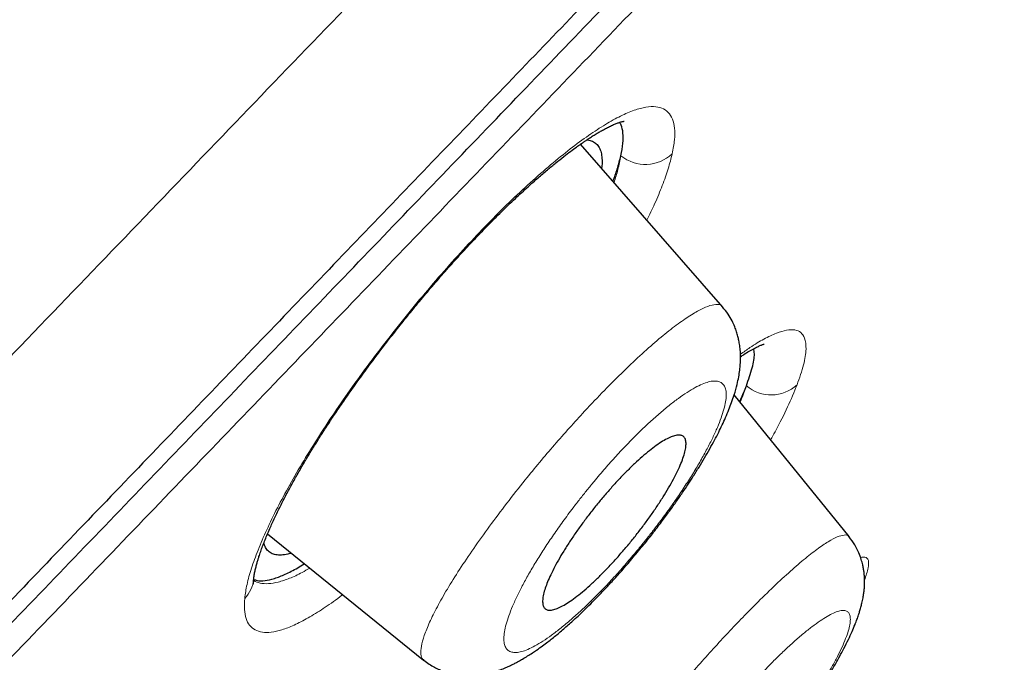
# Model space of a CAD drawing. Header units: millimetres. Extents: x 8 to 1023, y 12 to 832.
# Tile 646 of 656: x 978.29 to 986.35, y 786.59 to 791.85. Entities that reach past the tile are written whole.
import ezdxf

# ---------------------------------------------------------------- set-up
doc = ezdxf.new("R2010")
doc.units = ezdxf.units.MM

msp = doc.modelspace()

# ---------------------------------------------------------------- linework, layer by layer
at = {"color": 7, "linetype": 'Continuous', "lineweight": 30}
for p, q in [((984.045, 789.4967), (982.8824, 790.8292)), ((984.0425, 789.4966), (984.0432, 789.4951)), ((985.0802, 787.6204), (984.1391, 788.7782)), ((980.3192, 787.6402), (981.5971, 786.6089)), ((985.0769, 787.6177), (985.078, 787.6153))]:
    msp.add_line(p, q, dxfattribs=at)
at = {"color": 8, "linetype": 'Continuous', "lineweight": 0}
for centre, radius, start, end in [((983.4123, 790.9815), 0.3186, 230.94664, 313.60639), ((984.4424, 789.0914), 0.3138, 229.55943, 312.29879), ((979.9436, 787.2975), 0.2638, 315.74042, 354.1617)]:
    msp.add_arc(centre, radius, start, end, dxfattribs=at)
for points, knots in [([(920.4763, 762.052), (920.861, 762.3537), (921.6301, 762.957), (922.8323, 763.9232), (924.0655, 764.9345), (925.3311, 765.9944), (926.6256, 767.1006), (927.947, 768.2526), (929.2928, 769.4491), (930.6609, 770.6894), (932.0503, 771.9707), (933.46, 773.2909), (934.8892, 774.6473), (936.3367, 776.0379), (937.8022, 777.4595), (939.2864, 778.9065), (940.788, 780.3751), (942.306, 781.8613), (943.8392, 783.3615), (945.3864, 784.8724), (946.946, 786.391), (948.5158, 787.9148), (950.0936, 789.4411), (951.6773, 790.9672), (953.2648, 792.49), (954.8505, 794.0105), (956.4319, 795.5264), (958.0067, 797.036), (959.5724, 798.5376), (961.1269, 800.0295), (962.6678, 801.5098), (964.1927, 802.9771), (965.6993, 804.4294), (967.1853, 805.865), (968.6481, 807.2825), (970.0863, 808.6786), (971.4989, 810.0507), (972.8842, 811.3969), (974.2409, 812.715), (975.5674, 814.0031), (976.8624, 815.2592), (978.1239, 816.4812), (979.3504, 817.6674), (980.54, 818.8156), (981.691, 819.9241), (982.8014, 820.9906), (983.8697, 822.0136), (984.8943, 822.9921), (985.8739, 823.925), (986.807, 824.8111), (987.6921, 825.6495), (988.5277, 826.439), (989.3125, 827.1785), (990.045, 827.867), (990.7237, 828.5033), (991.3472, 829.0862), (991.9137, 829.6154), (992.423, 830.0903), (992.8743, 830.5108), (993.2672, 830.8764), (993.601, 831.1867), (993.8755, 831.4416), (994.0894, 831.6401), (994.2447, 831.7841), (994.3312, 831.8643), (994.3669, 831.8976), (994.3566, 831.8881), (994.3566, 831.8881)], [0, 0, 0, 0, 0.015601, 0.031192, 0.046772, 0.062342, 0.077906, 0.093464, 0.10902, 0.124576, 0.140136, 0.155701, 0.171277, 0.186866, 0.202474, 0.218101, 0.233742, 0.249392, 0.26505, 0.280716, 0.296389, 0.312063, 0.327738, 0.343409, 0.359075, 0.37473, 0.390376, 0.406014, 0.421645, 0.437272, 0.452895, 0.468515, 0.484135, 0.499755, 0.515377, 0.531, 0.546624, 0.562251, 0.577879, 0.593511, 0.609145, 0.624781, 0.640418, 0.656056, 0.671696, 0.687336, 0.702976, 0.718615, 0.734254, 0.749892, 0.76553, 0.781166, 0.796802, 0.812436, 0.82807, 0.843703, 0.859335, 0.874966, 0.890596, 0.906225, 0.921854, 0.937483, 0.953111, 0.968739, 0.984368, 0.999997, 1, 1, 1, 1]), ([(921.1097, 759.1963), (921.275, 759.3273), (921.6057, 759.5893), (922.1106, 759.9934), (922.6221, 760.4055), (923.1404, 760.8265), (923.6652, 761.2561), (924.186, 761.6862), (924.7023, 762.1159), (925.2136, 762.5446), (925.7299, 762.9808), (926.251, 763.4245), (926.7972, 763.8929), (927.3689, 764.3871), (927.9666, 764.908), (928.5696, 765.4378), (929.1776, 765.9763), (929.7905, 766.5236), (930.4079, 767.0794), (931.0299, 767.6437), (931.6458, 768.2067), (932.2553, 768.7678), (932.8582, 769.3263), (933.4648, 769.8917), (934.075, 770.4637), (934.6887, 771.0423), (935.2941, 771.616), (935.8908, 772.1843), (936.4786, 772.7467), (937.0693, 773.3141), (937.6627, 773.8866), (938.2819, 774.486), (938.9273, 775.1125), (939.5993, 775.7664), (940.2747, 776.4248), (940.9532, 777.0874), (941.635, 777.7539), (942.32, 778.424), (943.008, 779.0973), (943.6875, 779.7625), (944.3582, 780.4191), (945.02, 781.0667), (945.6843, 781.7162), (946.3509, 782.3676), (947.0198, 783.0205), (947.678, 783.6623), (948.3253, 784.2928), (948.9614, 784.9118), (949.5991, 785.5316), (950.2381, 786.1519), (950.9032, 786.7968), (951.5945, 787.4662), (952.3119, 788.1597), (953.0304, 788.8533), (953.7499, 789.5466), (954.4702, 790.2394), (955.1905, 790.932), (955.9105, 791.6241), (956.6181, 792.3042), (957.3131, 792.972), (957.9954, 793.6275), (958.6766, 794.2821), (959.3567, 794.9355), (960.0354, 795.5877), (960.6997, 796.2262), (961.3495, 796.8508), (961.9848, 797.4615), (962.6182, 798.0707), (963.2496, 798.6783), (963.9033, 799.3074), (964.5787, 799.9578), (965.2753, 800.6291), (965.9687, 801.2977), (966.6586, 801.9634), (967.3448, 802.6261), (968.0272, 803.2856), (968.7055, 803.9419), (969.3683, 804.5839), (970.0157, 805.2116), (970.6477, 805.8252), (971.2753, 806.435), (971.8984, 807.0407), (972.5169, 807.6421), (973.1189, 808.2277), (973.7047, 808.7976), (974.2744, 809.3521), (974.8396, 809.9021), (975.4002, 810.4477), (975.9776, 811.0097), (976.5711, 811.5872), (977.1797, 812.1794), (977.7821, 812.7653), (978.3781, 813.3449), (978.9676, 813.9179), (979.5504, 814.4841), (980.1264, 815.0434), (980.686, 815.5865), (981.2295, 816.1136), (981.7571, 816.6251), (982.278, 817.1297), (982.7921, 817.6273), (983.2993, 818.1178), (983.7899, 818.5919), (984.2642, 819.0499), (984.7226, 819.4921), (985.1743, 819.9274), (985.6193, 820.3558), (986.0743, 820.7933), (986.5383, 821.2391), (987.0102, 821.6918), (987.4731, 822.1355), (987.927, 822.5701), (988.3718, 822.9954), (988.8073, 823.4113), (989.2333, 823.8179), (989.643, 824.2084), (990.0367, 824.5832), (990.4148, 824.9429), (990.7841, 825.2937), (991.1443, 825.6356), (991.4954, 825.9686), (991.8308, 826.2863), (992.151, 826.5894), (992.4565, 826.8782), (992.7536, 827.1588), (993.0421, 827.4311), (993.3329, 827.7053), (993.6245, 827.98), (993.9157, 828.254), (994.1958, 828.5173), (994.4645, 828.7698), (994.7219, 829.0115), (994.9679, 829.2424), (995.2024, 829.4624), (995.4218, 829.668), (995.6265, 829.8599), (995.8173, 830.0386), (995.9975, 830.2074), (996.1672, 830.3662), (996.3264, 830.5151), (996.4721, 830.6513), (996.6049, 830.7756), (996.7257, 830.8884), (996.8369, 830.9923), (996.9386, 831.0872), (997.0342, 831.1764), (997.1224, 831.2587), (997.2017, 831.3327), (997.269, 831.3955), (997.3241, 831.4469), (997.3671, 831.487), (997.3976, 831.5155), (997.4167, 831.5334), (997.4191, 831.5357), (997.4203, 831.5368)], [0, 0, 0, 0, 0.006532, 0.013065, 0.019599, 0.026134, 0.03267, 0.039204, 0.045365, 0.051525, 0.057684, 0.063843, 0.070002, 0.076875, 0.083748, 0.090621, 0.097494, 0.104366, 0.111239, 0.118112, 0.124985, 0.131517, 0.138049, 0.144581, 0.151114, 0.157647, 0.164181, 0.170342, 0.176503, 0.182666, 0.188829, 0.194992, 0.20187, 0.208747, 0.215624, 0.2225, 0.229375, 0.236249, 0.243123, 0.249997, 0.256529, 0.263061, 0.269593, 0.276125, 0.282657, 0.289189, 0.295348, 0.301507, 0.307667, 0.313827, 0.319987, 0.326862, 0.333739, 0.340616, 0.347494, 0.354372, 0.361251, 0.368128, 0.375004, 0.381538, 0.388072, 0.394605, 0.401137, 0.40767, 0.414202, 0.42036, 0.426519, 0.432677, 0.438836, 0.444995, 0.451868, 0.458742, 0.465616, 0.47249, 0.479365, 0.486241, 0.493117, 0.499994, 0.50653, 0.513067, 0.519604, 0.52614, 0.532675, 0.53921, 0.54537, 0.55153, 0.55769, 0.56385, 0.570009, 0.576883, 0.583757, 0.59063, 0.597504, 0.604377, 0.611251, 0.618125, 0.624999, 0.631532, 0.638065, 0.644599, 0.651133, 0.657667, 0.664203, 0.670366, 0.676529, 0.682693, 0.688856, 0.695017, 0.701894, 0.70877, 0.715645, 0.722519, 0.729394, 0.736268, 0.743142, 0.750015, 0.756547, 0.763079, 0.769612, 0.776144, 0.782676, 0.789209, 0.795368, 0.801528, 0.807689, 0.81385, 0.820011, 0.826888, 0.833767, 0.840646, 0.847525, 0.854402, 0.861279, 0.868155, 0.875031, 0.881564, 0.888097, 0.89463, 0.901163, 0.907695, 0.914227, 0.920386, 0.926545, 0.932704, 0.938863, 0.945023, 0.951897, 0.958772, 0.965647, 0.972523, 0.9794, 0.986277, 0.993155, 1, 1, 1, 1]), ([(1007.3548, 816.9084), (1007.3498, 816.9032), (1007.34, 816.893), (1007.2589, 816.8086), (1007.1292, 816.6735), (1006.9462, 816.4828), (1006.711, 816.238), (1006.4293, 815.9453), (1006.1051, 815.6088), (1005.7427, 815.2326), (1005.3364, 814.8107), (1004.8862, 814.343), (1004.3827, 813.8197), (1003.8236, 813.2387), (1003.2067, 812.5974), (1002.5437, 811.9081), (1001.8349, 811.171), (1001.0787, 810.3849), (1000.2915, 809.5668), (999.4778, 808.7216), (998.6444, 807.856), (997.7768, 806.9547), (996.8753, 806.0179), (995.9209, 805.0261), (994.9126, 803.9782), (993.8493, 802.8728), (992.752, 801.732), (991.6208, 800.5559), (990.4549, 799.3438), (989.2798, 798.1227), (988.1012, 796.8984), (986.9255, 795.6772), (985.7307, 794.4359), (984.5168, 793.1744), (983.2549, 791.8628), (981.946, 790.5024), (980.591, 789.0943), (979.2216, 787.6711), (977.8377, 786.2328), (976.4397, 784.7799), (975.0577, 783.3437), (973.6953, 781.9281), (972.3556, 780.536), (971.0115, 779.139), (969.6626, 777.7371), (968.7616, 776.8007), (968.3106, 776.3319)], [0, 0, 0, 0, 0.023167, 0.046434, 0.069701, 0.092998, 0.116355, 0.139848, 0.161958, 0.183992, 0.205976, 0.227933, 0.249889, 0.273171, 0.296404, 0.319615, 0.342834, 0.36609, 0.38956, 0.41169, 0.433738, 0.455729, 0.477688, 0.49964, 0.522948, 0.546219, 0.569483, 0.592773, 0.616117, 0.639598, 0.66169, 0.683697, 0.705646, 0.727565, 0.749482, 0.772958, 0.796364, 0.819731, 0.843096, 0.866494, 0.889919, 0.911946, 0.933938, 0.955924, 0.977935, 1, 1, 1, 1]), ([(980.1325, 787.1135), (980.1376, 787.1504), (980.1477, 787.2241), (980.1854, 787.3576), (980.2395, 787.5071), (980.3108, 787.6728), (980.3974, 787.8512), (980.4985, 788.0401), (980.6137, 788.2384), (980.7422, 788.4448), (980.8825, 788.6572), (981.0337, 788.8735), (981.195, 789.0925), (981.3652, 789.3125), (981.5408, 789.5298), (981.7193, 789.7403), (981.8985, 789.9416), (982.0776, 790.1325), (982.2549, 790.3118), (982.4285, 790.4771), (982.5972, 790.6274), (982.7592, 790.7611), (982.9123, 790.8769), (983.0534, 790.9723), (983.1818, 791.0465), (983.2964, 791.0991), (983.3966, 791.1304), (983.4809, 791.1396), (983.5494, 791.1266), (983.6012, 791.092), (983.6366, 791.0373), (983.6538, 790.9622), (983.6542, 790.8684), (983.6395, 790.79), (983.6321, 790.7507)], [0, 0, 0, 0, 0.031278, 0.062382, 0.093622, 0.1253, 0.15688, 0.188015, 0.219015, 0.250194, 0.28137, 0.312355, 0.343488, 0.375103, 0.406858, 0.438024, 0.46895, 0.499992, 0.531107, 0.56208, 0.593263, 0.625, 0.656523, 0.687647, 0.718704, 0.750026, 0.78109, 0.812069, 0.84328, 0.875033, 0.906582, 0.937723, 0.96876, 1, 1, 1, 1]), ([(983.1558, 790.5158), (983.167, 790.5513), (983.1919, 790.63), (983.2046, 790.6971), (983.2115, 790.734)], [0, 0, 0, 0, 0.4503844, 1, 1, 1, 1]), ([(983.6321, 790.7507), (983.6221, 790.7107), (983.6022, 790.6308), (983.5529, 790.492), (983.4951, 790.3514), (983.447, 790.2516), (983.4254, 790.2067)], [0, 0, 0, 0, 0.262884, 0.524332, 0.78655, 1, 1, 1, 1]), ([(981.5989, 786.6111), (981.5964, 786.6121), (981.5808, 786.6187), (981.5727, 786.6549), (981.575, 786.7192), (981.5994, 786.8074), (981.6431, 786.9154), (981.7062, 787.0426), (981.7886, 787.1879), (981.8889, 787.3482), (982.005, 787.5207), (982.1348, 787.7025), (982.2763, 787.8907), (982.4148, 788.0665), (982.5462, 788.2265), (982.6676, 788.3691), (982.7908, 788.5089), (982.928, 788.6594), (983.0775, 788.8169), (983.2358, 788.9753), (983.3863, 789.1171), (983.5259, 789.2389), (983.6531, 789.3403), (983.7664, 789.4205), (983.8639, 789.4781), (983.9445, 789.5127), (984.0036, 789.5199), (984.0355, 789.513), (984.042, 789.4979), (984.0425, 789.4966)], [0, 0, 0, 0, 0.007711, 0.048934, 0.090114, 0.131243, 0.172299, 0.213285, 0.254279, 0.29539, 0.336594, 0.377837, 0.419075, 0.460312, 0.491295, 0.522352, 0.553474, 0.584626, 0.626102, 0.667408, 0.70845, 0.749364, 0.790499, 0.831796, 0.873126, 0.914346, 0.955347, 0.996199, 1, 1, 1, 1]), ([(984.1902, 789.1105), (984.2163, 789.1291), (984.2865, 789.1793), (984.3855, 789.2373), (984.4868, 789.2857), (984.5713, 789.3109), (984.6381, 789.3128), (984.6869, 789.2911), (984.7208, 789.2418), (984.7323, 789.1572), (984.7136, 789.0299), (984.6737, 788.9163), (984.6536, 788.8593)], [0, 0, 0, 0, 0.0556871, 0.1496387, 0.2444673, 0.3383893, 0.4320042, 0.5263178, 0.6223149, 0.748879, 0.8740316, 1, 1, 1, 1]), ([(983.8048, 788.1399), (983.825, 788.1735), (983.8658, 788.2413), (983.9183, 788.3371), (983.9644, 788.4281), (984.0029, 788.5131), (984.0337, 788.5912), (984.0563, 788.6616), (984.0702, 788.7231), (984.0753, 788.7754), (984.072, 788.8186), (984.0602, 788.8523), (984.0398, 788.8759), (984.0111, 788.8894), (983.9745, 788.893), (983.9302, 788.8857), (983.8786, 788.8677), (983.8199, 788.839), (983.7547, 788.7999), (983.6834, 788.7508), (983.6066, 788.6918), (983.5247, 788.6234), (983.4393, 788.5471), (983.3516, 788.4636), (983.2626, 788.3737), (983.1729, 788.278), (983.0826, 788.1768), (983.003, 788.0832), (982.9342, 787.9993), (982.8766, 787.9269), (982.8105, 787.8414), (982.7376, 787.7434), (982.6601, 787.634), (982.5882, 787.5269), (982.5222, 787.4227), (982.4624, 787.3221), (982.4093, 787.2259), (982.3633, 787.1348), (982.3247, 787.0494), (982.2938, 786.9709), (982.2713, 786.9006), (982.2574, 786.8391), (982.2521, 786.7866), (982.2556, 786.7434), (982.2677, 786.71), (982.288, 786.6863), (982.3167, 786.6726), (982.3532, 786.6691), (982.3975, 786.6763), (982.4489, 786.6944), (982.5077, 786.7233), (982.573, 786.7625), (982.6443, 786.8118), (982.7212, 786.8709), (982.803, 786.9393), (982.8883, 787.0157), (982.976, 787.0993), (983.0651, 787.1894), (983.1549, 787.2852), (983.2446, 787.3857), (983.3235, 787.4785), (983.3919, 787.5618), (983.4502, 787.6351), (983.5166, 787.7211), (983.5897, 787.8193), (983.6672, 787.9286), (983.7399, 788.0363), (983.7833, 788.1055), (983.8048, 788.1399)], [0, 0, 0, 0, 0.015514, 0.031253, 0.046865, 0.062471, 0.078326, 0.093926, 0.109412, 0.12493, 0.140577, 0.156118, 0.171692, 0.187437, 0.203339, 0.218954, 0.234434, 0.249935, 0.265519, 0.28103, 0.296624, 0.312455, 0.328345, 0.343939, 0.359403, 0.37491, 0.390361, 0.406138, 0.416559, 0.426954, 0.43737, 0.453195, 0.46878, 0.484281, 0.499858, 0.515454, 0.531, 0.546639, 0.562513, 0.578308, 0.5939, 0.609429, 0.625039, 0.640522, 0.65627, 0.671932, 0.687532, 0.703511, 0.719154, 0.734615, 0.75005, 0.765673, 0.781201, 0.79679, 0.812592, 0.828456, 0.844045, 0.859526, 0.875072, 0.890501, 0.90595, 0.916344, 0.926866, 0.93756, 0.953185, 0.968767, 0.984488, 1, 1, 1, 1]), ([(984.188, 788.718), (984.1898, 788.7221), (984.2115, 788.7714), (984.2258, 788.8137), (984.2388, 788.8525)], [0, 0, 0, 0, 0.082596, 1, 1, 1, 1]), ([(984.6536, 788.8593), (984.6295, 788.801), (984.5813, 788.6846), (984.505, 788.5307), (984.4494, 788.4332), (984.4371, 788.4116)], [0, 0, 0, 0, 0.437902, 0.875273, 1, 1, 1, 1]), ([(982.6092, 784.7206), (982.6078, 784.721), (982.5947, 784.7244), (982.5895, 784.7542), (982.5964, 784.8125), (982.6272, 784.8967), (982.6777, 785.0013), (982.7475, 785.1253), (982.835, 785.2663), (982.9391, 785.4225), (983.0587, 785.5919), (983.1924, 785.7718), (983.3374, 785.9589), (983.4912, 786.15), (983.6512, 786.3417), (983.8011, 786.5153), (983.9378, 786.6686), (984.06, 786.8017), (984.18, 786.9285), (984.3098, 787.0612), (984.4462, 787.1952), (984.5845, 787.3239), (984.7098, 787.4326), (984.8196, 787.5187), (984.9117, 787.5808), (984.9865, 787.6202), (985.0406, 787.6337), (985.0708, 787.6325), (985.0762, 787.6194), (985.0769, 787.6177)], [0, 0, 0, 0, 0.005016, 0.046452, 0.087758, 0.128994, 0.170209, 0.211396, 0.252528, 0.293588, 0.334606, 0.375705, 0.41691, 0.458181, 0.499469, 0.540747, 0.57173, 0.602734, 0.633768, 0.664823, 0.706192, 0.747434, 0.788444, 0.829212, 0.87015, 0.911312, 0.952586, 0.993829, 1, 1, 1, 1]), ([(985.1732, 787.4487), (985.1862, 787.4502), (985.2351, 787.4557), (985.2506, 787.3969), (985.2179, 787.2988), (985.2063, 787.2639)], [0, 0, 0, 0, 0.190737, 0.712339, 1, 1, 1, 1]), ([(980.2051, 787.2586), (980.2219, 787.2509), (980.2567, 787.2351), (980.3249, 787.2318), (980.4053, 787.244), (980.4983, 787.2751), (980.5851, 787.3142), (980.6441, 787.3492), (980.6647, 787.3614)], [0, 0, 0, 0, 0.171967, 0.355772, 0.538718, 0.720671, 0.902569, 1, 1, 1, 1]), ([(980.9344, 787.1438), (980.9267, 787.1378), (980.8707, 787.0941), (980.7748, 787.0289), (980.649, 786.9506), (980.5359, 786.8928), (980.435, 786.8535), (980.3479, 786.834), (980.2744, 786.834), (980.2154, 786.8534), (980.1707, 786.8908), (980.1417, 786.9466), (980.1273, 787.0192), (980.1308, 787.082), (980.1325, 787.1135)], [0, 0, 0, 0, 0.014217, 0.103615, 0.192851, 0.282768, 0.371846, 0.46081, 0.55048, 0.641651, 0.73194, 0.821261, 0.910362, 1, 1, 1, 1]), ([(984.5915, 786.0251), (984.6176, 786.061), (984.6701, 786.1332), (984.7427, 786.2385), (984.8103, 786.3407), (984.8719, 786.4389), (984.927, 786.5319), (984.9748, 786.6187), (985.0145, 786.698), (985.0461, 786.7695), (985.0695, 786.8329), (985.0846, 786.8877), (985.0911, 786.9332), (985.0891, 786.9694), (985.0787, 786.996), (985.0597, 787.0119), (985.0322, 787.0169), (984.9963, 787.0111), (984.9526, 786.9948), (984.9013, 786.9679), (984.8425, 786.9304), (984.7772, 786.8831), (984.7062, 786.8267), (984.6301, 786.7612), (984.5497, 786.6874), (984.4654, 786.6055), (984.3782, 786.5164), (984.2888, 786.4211), (984.1983, 786.3209), (984.1075, 786.2165), (984.0175, 786.1093), (983.9292, 786.0004), (983.8441, 785.8912), (983.7624, 785.7824), (983.6848, 785.6748), (983.6119, 785.5695), (983.5443, 785.467), (983.4827, 785.3688), (983.4276, 785.2756), (983.38, 785.189), (983.3399, 785.1092), (983.3082, 785.0375), (983.285, 784.9742), (983.2701, 784.9195), (983.2635, 784.8738), (983.2655, 784.8376), (983.2759, 784.8112), (983.2949, 784.7953), (983.3224, 784.7902), (983.3585, 784.7963), (983.4024, 784.8129), (983.4538, 784.8399), (983.5126, 784.8774), (983.5781, 784.925), (983.6492, 784.9817), (983.7254, 785.0474), (983.8058, 785.1214), (983.8896, 785.203), (983.9769, 785.2921), (984.0662, 785.3874), (984.1569, 785.4879), (984.2473, 785.5919), (984.337, 785.6986), (984.425, 785.8074), (984.5107, 785.9167), (984.5647, 785.9892), (984.5915, 786.0251)], [0, 0, 0, 0, 0.015538, 0.031291, 0.046897, 0.062525, 0.07836, 0.093953, 0.109452, 0.125009, 0.140642, 0.15618, 0.171764, 0.187536, 0.203348, 0.218931, 0.234434, 0.250009, 0.265559, 0.281061, 0.296665, 0.312521, 0.328165, 0.343742, 0.359457, 0.374961, 0.390494, 0.406237, 0.421844, 0.437456, 0.453297, 0.46889, 0.484395, 0.499974, 0.515588, 0.531141, 0.546784, 0.562662, 0.578273, 0.593907, 0.609592, 0.625119, 0.640668, 0.656398, 0.672026, 0.687625, 0.703543, 0.719168, 0.73465, 0.750144, 0.765787, 0.781325, 0.79691, 0.812688, 0.828523, 0.844106, 0.859601, 0.875172, 0.890622, 0.906367, 0.922008, 0.93767, 0.953242, 0.968836, 0.98454, 1, 1, 1, 1])]:
    msp.add_open_spline(points, degree=3, knots=knots, dxfattribs=at)
at = {"color": 7, "linetype": 'Continuous', "lineweight": 30}
for points, knots in [([(994.3575, 831.886), (994.0665, 831.7079), (993.2201, 831.1897), (991.8287, 830.3149), (990.1822, 829.2636), (988.5449, 828.1977), (986.916, 827.1187), (985.2954, 826.0271), (983.629, 824.8869), (981.9174, 823.6972), (980.1611, 822.4576), (978.4136, 821.2056), (976.6747, 819.9417), (974.9443, 818.6659), (973.2223, 817.3787), (971.5086, 816.0803), (969.8031, 814.7709), (968.1057, 813.4509), (966.4262, 812.1286), (964.7646, 810.8042), (963.1208, 809.4781), (961.4848, 808.1425), (959.7826, 806.7364), (958.0157, 805.2584), (956.1854, 803.707), (954.3655, 802.1442), (952.5561, 800.5699), (950.7572, 798.9843), (948.9689, 797.3871), (947.1914, 795.7785), (945.3967, 794.1324), (943.5855, 792.4482), (941.7584, 790.7251), (939.9436, 788.9889), (938.1411, 787.2394), (936.3514, 785.4763), (934.6297, 783.7545), (932.9751, 782.0751), (931.3864, 780.4393), (929.8087, 778.7919), (928.2444, 777.1311), (927.1789, 775.9903), (926.6387, 775.3996), (926.6119, 775.3703)], [0, 0, 0, 0, 0.0115709, 0.0336495, 0.0557295, 0.0778111, 0.0998945, 0.1219795, 0.144066, 0.1683622, 0.1926589, 0.216956, 0.2412539, 0.2655527, 0.2898526, 0.3141539, 0.3384564, 0.3627602, 0.3870652, 0.4109369, 0.4348087, 0.4586798, 0.4825497, 0.509672, 0.5367906, 0.5639045, 0.5910128, 0.6181159, 0.6452151, 0.6723114, 0.699406, 0.7277903, 0.7561755, 0.784563, 0.8129538, 0.8413489, 0.869749, 0.8955164, 0.9212898, 0.9470701, 0.9728583, 0.9986536, 1, 1, 1, 1]), ([(936.072, 745.2961), (936.4699, 745.7096), (937.2657, 746.5367), (938.5312, 747.8518), (939.8463, 749.2184), (941.2134, 750.6392), (942.6284, 752.1097), (944.0889, 753.6274), (945.592, 755.1896), (947.1352, 756.7932), (948.7155, 758.4355), (950.3303, 760.1136), (951.9767, 761.8245), (953.6515, 763.5651), (955.3514, 765.3316), (957.073, 767.1208), (958.8132, 768.9292), (960.5688, 770.7536), (962.3364, 772.5906), (964.113, 774.4368), (965.8952, 776.2889), (967.6797, 778.1434), (969.4631, 779.9968), (971.242, 781.8454), (973.013, 783.6858), (974.7729, 785.5148), (976.5186, 787.3289), (978.2467, 789.1248), (979.9541, 790.8992), (981.6374, 792.6485), (983.2934, 794.3694), (984.9187, 796.0585), (986.5106, 797.7127), (988.0661, 799.3293), (989.5826, 800.9052), (991.0573, 802.4378), (992.4874, 803.924), (993.8703, 805.3611), (995.2032, 806.7463), (996.4832, 808.0765), (997.7076, 809.3489), (998.8745, 810.5616), (999.9821, 811.7126), (1001.0285, 812.8), (1002.0119, 813.822), (1002.9304, 814.7765), (1003.7822, 815.6617), (1004.5655, 816.4757), (1005.2783, 817.2164), (1005.9188, 817.8821), (1006.4864, 818.472), (1006.9804, 818.9854), (1007.4003, 819.4217), (1007.745, 819.78), (1008.015, 820.0606), (1008.2061, 820.2591), (1008.3189, 820.3763), (1008.3332, 820.3912), (1008.3392, 820.3975)], [0, 0, 0, 0, 0.017949, 0.035899, 0.053848, 0.071796, 0.089744, 0.107692, 0.12564, 0.143589, 0.161537, 0.179486, 0.197437, 0.215386, 0.233334, 0.251282, 0.269229, 0.287177, 0.305125, 0.323073, 0.341022, 0.358972, 0.376921, 0.39487, 0.412819, 0.430768, 0.448717, 0.466666, 0.484614, 0.502563, 0.520512, 0.538461, 0.55641, 0.574358, 0.592307, 0.610256, 0.628204, 0.646152, 0.664101, 0.682049, 0.699998, 0.717947, 0.735896, 0.753845, 0.771794, 0.789744, 0.807694, 0.825644, 0.843594, 0.861544, 0.879492, 0.897439, 0.915386, 0.933333, 0.951281, 0.969228, 0.987177, 1, 1, 1, 1]), ([(1007.9547, 818.0008), (1007.952, 817.998), (1007.9448, 817.9905), (1007.8885, 817.9317), (1007.7904, 817.8293), (1007.6507, 817.6836), (1007.4718, 817.4971), (1007.2532, 817.2696), (1007.0034, 817.0102), (1006.7269, 816.7233), (1006.4277, 816.4128), (1006.0976, 816.0704), (1005.7369, 815.6959), (1005.3458, 815.2896), (1004.9092, 814.8359), (1004.4244, 814.3322), (1003.8885, 813.7756), (1003.3186, 813.1834), (1002.7148, 812.556), (1002.0773, 811.8935), (1001.4051, 811.1949), (1000.7184, 810.4814), (1000.0213, 809.7569), (999.3188, 809.027), (998.5913, 808.2708), (997.8387, 807.4885), (997.0612, 806.6803), (996.236, 805.8226), (995.3616, 804.9139), (994.4366, 803.9523), (993.486, 802.964), (992.5099, 801.949), (991.5082, 800.9075), (990.4794, 799.8379), (989.4548, 798.7733), (988.4393, 797.7185), (987.4394, 796.6799), (986.4259, 795.6272), (985.3989, 794.5603), (984.3584, 793.4792), (983.2741, 792.3524), (982.1455, 791.1795), (980.9725, 789.9602), (979.7868, 788.7276), (978.5882, 787.4814), (977.3767, 786.2218), (976.1509, 784.9476), (974.9482, 783.6978), (973.7729, 782.4769), (972.6302, 781.29), (971.4861, 780.1015), (970.3406, 778.9115), (969.1935, 777.7195), (968.0123, 776.4921), (966.798, 775.2301), (965.5519, 773.9347), (964.3073, 772.6407), (963.064, 771.348), (961.8218, 770.0563), (960.5821, 768.7676), (959.3832, 767.5219), (958.2284, 766.3223), (957.1192, 765.1703), (956.0214, 764.0301), (954.935, 762.9016), (953.86, 761.7847), (952.7642, 760.646), (951.6496, 759.4877), (950.5188, 758.3122), (949.4042, 757.1535), (948.3058, 756.0114), (947.2235, 754.8861), (946.1608, 753.7813), (945.1497, 752.7307), (944.1913, 751.7352), (943.2833, 750.7921), (942.3967, 749.8712), (941.5317, 748.9727), (940.6883, 748.0965), (939.8424, 747.2174), (938.9969, 746.3387), (938.1555, 745.464), (937.3424, 744.6186), (936.5577, 743.8026), (935.8016, 743.0163), (935.0769, 742.2629), (934.4051, 741.5648), (933.7849, 740.9208), (933.213, 740.3269), (932.6706, 739.7635), (932.1578, 739.2309), (931.6748, 738.7289), (931.2078, 738.2432), (930.7601, 737.7777), (930.3357, 737.3365), (929.9486, 736.9342), (929.5991, 736.5709), (929.2872, 736.2467), (929.0137, 735.9623), (928.7852, 735.725), (928.5987, 735.5312), (928.4506, 735.3774), (928.3352, 735.2575), (928.2537, 735.1727), (928.2049, 735.1219), (928.1989, 735.1156), (928.1962, 735.1127)], [0, 0, 0, 0, 0.006135, 0.016217, 0.026304, 0.036404, 0.046526, 0.05668, 0.066818, 0.076063, 0.085274, 0.094459, 0.103624, 0.112777, 0.121925, 0.132049, 0.142136, 0.152197, 0.162242, 0.172278, 0.182316, 0.192415, 0.201667, 0.210899, 0.22012, 0.229337, 0.238557, 0.247788, 0.257826, 0.267851, 0.277872, 0.2879, 0.297944, 0.308013, 0.318163, 0.32745, 0.336704, 0.345934, 0.355148, 0.364354, 0.37356, 0.38357, 0.393569, 0.40357, 0.413583, 0.423618, 0.433687, 0.443825, 0.453097, 0.462341, 0.471565, 0.480779, 0.489991, 0.49921, 0.509223, 0.519234, 0.529254, 0.539294, 0.549365, 0.55948, 0.569605, 0.578847, 0.588061, 0.597255, 0.606437, 0.615617, 0.624803, 0.634833, 0.644865, 0.654907, 0.664972, 0.675069, 0.685209, 0.695303, 0.70451, 0.713698, 0.722877, 0.732052, 0.741232, 0.750423, 0.760451, 0.770488, 0.780541, 0.790622, 0.80074, 0.810904, 0.821006, 0.830215, 0.839407, 0.848589, 0.857768, 0.86695, 0.876144, 0.886219, 0.896279, 0.906334, 0.916393, 0.926465, 0.936559, 0.946628, 0.955831, 0.965027, 0.974221, 0.983422, 0.992637, 1, 1, 1, 1]), ([(968.1714, 776.4658), (968.6549, 776.9682), (969.6205, 777.9719), (971.066, 779.4742), (972.5063, 780.971), (973.9417, 782.4625), (975.3717, 783.9485), (976.7664, 785.3979), (978.1232, 786.808), (979.4402, 788.1768), (980.7444, 789.5321), (982.0357, 790.8741), (983.3333, 792.2228), (984.6338, 793.5745), (985.9332, 794.9249), (987.2104, 796.2519), (988.4653, 797.5557), (989.697, 798.8353), (990.879, 800.0637), (992.0095, 801.2389), (993.0877, 802.3598), (994.1359, 803.4494), (995.154, 804.5076), (996.1566, 805.5495), (997.1405, 806.572), (998.1019, 807.5709), (999.0251, 808.53), (999.9098, 809.4489), (1000.7544, 810.3263), (1001.541, 811.1437), (1002.2698, 811.9016), (1002.9425, 812.6011), (1003.5736, 813.2572), (1004.1629, 813.8698), (1004.7186, 814.4473), (1005.2372, 814.9862), (1005.7153, 815.4824), (1006.1442, 815.9275), (1006.5239, 816.3212), (1006.8532, 816.6628), (1007.1257, 816.9462), (1007.3439, 817.1736), (1007.5099, 817.3469), (1007.6303, 817.4726), (1007.6974, 817.5428), (1007.7259, 817.5725), (1007.7176, 817.5639), (1007.7174, 817.5637)], [0, 0, 0, 0, 0.023349, 0.046639, 0.069907, 0.093188, 0.116518, 0.139906, 0.161922, 0.183919, 0.205924, 0.227969, 0.25008, 0.273275, 0.296464, 0.319678, 0.342952, 0.366316, 0.389757, 0.411813, 0.433839, 0.455863, 0.47791, 0.500007, 0.523173, 0.546351, 0.569571, 0.592863, 0.616255, 0.639678, 0.661697, 0.683692, 0.705687, 0.727708, 0.74978, 0.772936, 0.796126, 0.819382, 0.842731, 0.866202, 0.889712, 0.911768, 0.933753, 0.955691, 0.977606, 0.999524, 1, 1, 1, 1]), ([(980.206, 787.271), (980.2073, 787.282), (980.2098, 787.3029), (980.2167, 787.3374), (980.2245, 787.3706), (980.2329, 787.4015), (980.2411, 787.4291), (980.2488, 787.4535), (980.2561, 787.4758), (980.2658, 787.5038), (980.2785, 787.5387), (980.2953, 787.5825), (980.315, 787.6309), (980.3422, 787.6944), (980.3784, 787.7737), (980.4235, 787.8663), (980.4719, 787.9604), (980.5224, 788.0541), (980.5748, 788.1472), (980.6286, 788.2393), (980.6834, 788.33), (980.7391, 788.4194), (980.7978, 788.511), (980.8619, 788.6084), (980.9343, 788.7152), (981.0158, 788.8318), (981.1067, 788.9582), (981.2074, 789.0939), (981.308, 789.2254), (981.4068, 789.3508), (981.5019, 789.4685), (981.6025, 789.5897), (981.7071, 789.7124), (981.813, 789.8328), (981.9169, 789.9475), (982.0171, 790.0549), (982.1233, 790.165), (982.2337, 790.2755), (982.3464, 790.3838), (982.446, 790.4756), (982.5333, 790.553), (982.6093, 790.618), (982.6791, 790.6755), (982.7424, 790.7257), (982.7979, 790.7681), (982.8447, 790.8025), (982.8803, 790.8278), (982.9068, 790.8462), (982.9287, 790.861), (982.9521, 790.8766), (982.98, 790.8945), (983.0094, 790.9128), (983.0401, 790.931), (983.0706, 790.9483), (983.1029, 790.9654), (983.1361, 790.9817), (983.1665, 790.9949), (983.1923, 791.0044), (983.2109, 791.0102), (983.2234, 791.0132), (983.2304, 791.0146), (983.235, 791.0154), (983.2376, 791.0156), (983.2375, 791.0157), (983.2375, 791.0157)], [0, 0, 0, 0, 0.01757, 0.03325, 0.04701, 0.058824, 0.06867, 0.076531, 0.083339, 0.089955, 0.102608, 0.114515, 0.127332, 0.141994, 0.164149, 0.186292, 0.207566, 0.227962, 0.247552, 0.266389, 0.284471, 0.301796, 0.318727, 0.337078, 0.357102, 0.378804, 0.40219, 0.427262, 0.454016, 0.475183, 0.497291, 0.520334, 0.544312, 0.568399, 0.591685, 0.61418, 0.635884, 0.663532, 0.689724, 0.714473, 0.734541, 0.75355, 0.771497, 0.788382, 0.803873, 0.817091, 0.827993, 0.834926, 0.840828, 0.84812, 0.857219, 0.868115, 0.878024, 0.889577, 0.902816, 0.917719, 0.934261, 0.948644, 0.961152, 0.971049, 0.978941, 0.986753, 0.994714, 1, 1, 1, 1]), ([(983.2115, 790.734), (983.2181, 790.7689), (983.2313, 790.8385), (983.2303, 790.921), (983.2202, 790.9777), (983.2045, 790.9998), (983.1998, 791.0065)], [0, 0, 0, 0, 0.291288, 0.581202, 0.872596, 1, 1, 1, 1]), ([(982.9317, 790.8629), (982.934, 790.863), (982.9524, 790.8632), (982.9793, 790.8534), (983.0117, 790.8333), (983.0353, 790.8023), (983.051, 790.7621), (983.0579, 790.7119), (983.0586, 790.6686), (983.0544, 790.6395), (983.0534, 790.6331)], [0, 0, 0, 0, 0.02228, 0.17794, 0.334624, 0.490181, 0.646076, 0.801228, 0.956712, 1, 1, 1, 1]), ([(983.1474, 790.5254), (983.1597, 790.5592), (983.1874, 790.6348), (983.2029, 790.6987), (983.2115, 790.734)], [0, 0, 0, 0, 0.446963, 1, 1, 1, 1]), ([(981.5981, 786.6085), (981.6125, 786.5975), (981.6401, 786.5764), (981.6834, 786.5508), (981.733, 786.5265), (981.7922, 786.5045), (981.8555, 786.4897), (981.9129, 786.4823), (981.9608, 786.4802), (982.003, 786.4814), (982.0383, 786.4844), (982.0701, 786.4886), (982.1051, 786.4949), (982.146, 786.5044), (982.1904, 786.5175), (982.2358, 786.5336), (982.2779, 786.551), (982.3137, 786.5675), (982.3448, 786.583), (982.3746, 786.5989), (982.409, 786.6183), (982.4474, 786.6415), (982.4858, 786.6661), (982.5266, 786.6937), (982.5683, 786.7234), (982.6113, 786.7556), (982.6501, 786.7859), (982.6876, 786.8162), (982.7248, 786.8473), (982.7622, 786.8795), (982.8001, 786.9131), (982.8406, 786.9501), (982.8857, 786.9924), (982.9374, 787.0424), (982.9958, 787.1007), (983.0609, 787.1678), (983.1325, 787.2442), (983.2103, 787.3302), (983.2935, 787.4257), (983.3781, 787.5267), (983.4597, 787.6282), (983.5343, 787.725), (983.6016, 787.8155), (983.6616, 787.8993), (983.715, 787.9764), (983.762, 788.0466), (983.8073, 788.1165), (983.8522, 788.1881), (983.8972, 788.263), (983.9395, 788.3368), (983.978, 788.4072), (984.0117, 788.4723), (984.0414, 788.5332), (984.0699, 788.5954), (984.0955, 788.6562), (984.119, 788.7176), (984.1425, 788.7867), (984.1621, 788.8563), (984.1763, 788.9224), (984.1848, 788.9773), (984.1899, 789.0298), (984.1918, 789.0801), (984.1902, 789.1313), (984.1853, 789.1792), (984.1783, 789.2201), (984.1695, 789.2579), (984.1585, 789.2954), (984.143, 789.3376), (984.1205, 789.3862), (984.0882, 789.442), (984.0591, 789.4782), (984.0434, 789.4976)], [0, 0, 0, 0, 0.011594, 0.022259, 0.032002, 0.046916, 0.062878, 0.07439, 0.085938, 0.095638, 0.103385, 0.11083, 0.119407, 0.130411, 0.143122, 0.156537, 0.169159, 0.180307, 0.188875, 0.197467, 0.208639, 0.221678, 0.233744, 0.24455, 0.259725, 0.272686, 0.284209, 0.295559, 0.306768, 0.317846, 0.329058, 0.340475, 0.353691, 0.368707, 0.385525, 0.404142, 0.424554, 0.446749, 0.47071, 0.496156, 0.520629, 0.543538, 0.564902, 0.584749, 0.603094, 0.619947, 0.63531, 0.653943, 0.672472, 0.691162, 0.709891, 0.72713, 0.742741, 0.758977, 0.777644, 0.793435, 0.811452, 0.835611, 0.853605, 0.868731, 0.881235, 0.895393, 0.908591, 0.920533, 0.93104, 0.938989, 0.947835, 0.957805, 0.969421, 0.983544, 1, 1, 1, 1]), ([(984.1909, 789.0898), (984.2004, 789.0961), (984.226, 789.1131), (984.2639, 789.1363), (984.3042, 789.159), (984.3323, 789.173), (984.3504, 789.1812), (984.3614, 789.1858), (984.3702, 789.1892), (984.3767, 789.1914), (984.3815, 789.1929), (984.3842, 789.1937), (984.3843, 789.1937), (984.3843, 789.1938)], [0, 0, 0, 0, 0.089225, 0.24067, 0.40399, 0.560573, 0.634791, 0.705468, 0.770756, 0.830657, 0.885219, 0.942992, 1, 1, 1, 1]), ([(984.2388, 788.8525), (984.2564, 788.9031), (984.2915, 789.0039), (984.309, 789.1031), (984.3015, 789.1422), (984.2989, 789.1556)], [0, 0, 0, 0, 0.397599, 0.793125, 1, 1, 1, 1]), ([(984.1839, 788.723), (984.1858, 788.727), (984.2088, 788.7746), (984.2245, 788.8152), (984.2388, 788.8525)], [0, 0, 0, 0, 0.08222, 1, 1, 1, 1]), ([(982.5886, 787.1844), (982.5942, 787.201), (982.6053, 787.2341), (982.6302, 787.292), (982.6613, 787.3559), (982.6993, 787.4259), (982.7426, 787.4992), (982.7909, 787.5751), (982.8432, 787.6524), (982.8992, 787.7306), (982.9582, 787.8087), (983.0195, 787.8858), (983.0827, 787.9615), (983.147, 788.0346), (983.2117, 788.1043), (983.2762, 788.17), (983.3396, 788.2307), (983.4012, 788.2856), (983.4602, 788.3339), (983.5156, 788.3746), (983.5667, 788.4073), (983.6127, 788.4313), (983.6527, 788.4459), (983.6862, 788.451), (983.7127, 788.4466), (983.7315, 788.4325), (983.7428, 788.409), (983.7463, 788.3768), (983.7418, 788.3362), (983.7299, 788.2879), (983.7107, 788.233), (983.6846, 788.1719), (983.6521, 788.1059), (983.6137, 788.0357), (983.5699, 787.9621), (983.5215, 787.8863), (983.4688, 787.8088), (983.4125, 787.7306), (983.3534, 787.6526), (983.2918, 787.5754), (983.2285, 787.5), (983.1642, 787.4272), (983.0995, 787.3576), (983.035, 787.2922), (982.9718, 787.232), (982.9103, 787.1774), (982.8516, 787.1297), (982.7965, 787.0895), (982.7457, 787.0573), (982.7002, 787.0341), (982.6606, 787.02), (982.6275, 787.0154), (982.6017, 787.0207), (982.5833, 787.0354), (982.5725, 787.0593), (982.5699, 787.0924), (982.5744, 787.1335), (982.5839, 787.1674), (982.5886, 787.1844)], [0, 0, 0, 0, 0.016825, 0.033649, 0.051435, 0.069273, 0.087057, 0.10441, 0.121815, 0.139166, 0.156309, 0.173504, 0.190645, 0.207889, 0.225189, 0.242433, 0.260065, 0.277756, 0.29539, 0.313534, 0.331741, 0.349888, 0.368431, 0.387037, 0.405582, 0.424219, 0.442916, 0.461553, 0.479946, 0.498396, 0.516789, 0.534727, 0.552718, 0.570655, 0.588125, 0.605648, 0.623116, 0.640294, 0.657524, 0.674701, 0.691881, 0.709115, 0.726294, 0.743783, 0.76133, 0.778819, 0.796804, 0.81485, 0.832837, 0.85128, 0.869787, 0.888233, 0.906843, 0.925515, 0.944126, 0.962731, 0.981395, 1, 1, 1, 1]), ([(982.6081, 784.7193), (982.6252, 784.7073), (982.6575, 784.6847), (982.7072, 784.6593), (982.7515, 784.6414), (982.7887, 784.6297), (982.8179, 784.6224), (982.8424, 784.6175), (982.8665, 784.6136), (982.9026, 784.6095), (982.9509, 784.6075), (983.0073, 784.6108), (983.063, 784.619), (983.1164, 784.6315), (983.1664, 784.6474), (983.2101, 784.6645), (983.244, 784.6797), (983.2722, 784.6935), (983.2967, 784.7064), (983.3206, 784.7196), (983.3499, 784.7368), (983.3858, 784.7593), (983.4261, 784.7863), (983.4673, 784.8158), (983.5143, 784.8513), (983.5679, 784.894), (983.6286, 784.9453), (983.6914, 785.0007), (983.7536, 785.0581), (983.8125, 785.1144), (983.8649, 785.166), (983.9091, 785.2105), (983.9464, 785.2489), (983.9808, 785.2847), (984.0183, 785.3244), (984.063, 785.3725), (984.1167, 785.4315), (984.1794, 785.5021), (984.2508, 785.5848), (984.3256, 785.6739), (984.3978, 785.7624), (984.4617, 785.8428), (984.5168, 785.9138), (984.5633, 785.9751), (984.6014, 786.0262), (984.6317, 786.0673), (984.6567, 786.1017), (984.6806, 786.1351), (984.7127, 786.1803), (984.7541, 786.2397), (984.8039, 786.3133), (984.8558, 786.3927), (984.9074, 786.4748), (984.9566, 786.557), (985, 786.6336), (985.0393, 786.707), (985.0738, 786.7758), (985.1035, 786.8402), (985.1237, 786.8881), (985.1365, 786.9208), (985.1439, 786.9405), (985.1507, 786.9592), (985.1581, 786.9809), (985.167, 787.0084), (985.1762, 787.04), (985.1856, 787.0771), (985.1939, 787.116), (985.2, 787.1546), (985.204, 787.1894), (985.2065, 787.2268), (985.2068, 787.2633), (985.2051, 787.2976), (985.2021, 787.3277), (985.1976, 787.3581), (985.1906, 787.3929), (985.1786, 787.437), (985.1581, 787.4917), (985.1263, 787.5552), (985.0961, 787.5957), (985.0798, 787.6174)], [0, 0, 0, 0, 0.0134143, 0.0252331, 0.0352908, 0.0434677, 0.0496859, 0.0542111, 0.0594573, 0.0659505, 0.0788101, 0.0921759, 0.1054055, 0.1201669, 0.135305, 0.1475919, 0.1581602, 0.1671214, 0.174526, 0.1816456, 0.1909347, 0.2043276, 0.2180508, 0.2317689, 0.2460014, 0.2654784, 0.2853038, 0.3052282, 0.3251799, 0.3433611, 0.359053, 0.3723397, 0.3827036, 0.3921372, 0.4026073, 0.4156488, 0.4312563, 0.4494279, 0.4701594, 0.4934565, 0.5150547, 0.5344005, 0.5514184, 0.566105, 0.5784571, 0.5883133, 0.5959259, 0.6034965, 0.6126158, 0.6290174, 0.6473544, 0.6675617, 0.6893056, 0.7113218, 0.7335323, 0.7531554, 0.774288, 0.794124, 0.8117292, 0.8186387, 0.8247865, 0.8301685, 0.8361089, 0.8443904, 0.8548786, 0.8649077, 0.8780813, 0.8887378, 0.8973835, 0.9062467, 0.9167667, 0.924051, 0.9311734, 0.9380592, 0.9451255, 0.9547239, 0.9671788, 0.9823513, 1, 1, 1, 1]), ([(980.5129, 787.4839), (980.5088, 787.4825), (980.4836, 787.4737), (980.4446, 787.4679), (980.3966, 787.4671), (980.357, 787.4774), (980.3254, 787.498), (980.3021, 787.527), (980.2934, 787.5537), (980.2893, 787.5663)], [0, 0, 0, 0, 0.032052, 0.195792, 0.359914, 0.523447, 0.687374, 0.852672, 1, 1, 1, 1]), ([(980.2059, 787.2691), (980.215, 787.2656), (980.2407, 787.2555), (980.2972, 787.2576), (980.3739, 787.2741), (980.4639, 787.3099), (980.5461, 787.3506), (980.602, 787.3858), (980.6202, 787.3973)], [0, 0, 0, 0, 0.108336, 0.307769, 0.505483, 0.703305, 0.903002, 1, 1, 1, 1]), ([(980.2051, 787.2309), (980.2052, 787.2308), (980.2053, 787.2306), (980.2051, 787.232), (980.2048, 787.2359), (980.2045, 787.2432), (980.2047, 787.2544), (980.2055, 787.2651), (980.206, 787.2709)], [0, 0, 0, 0, 0.060474, 0.201596, 0.337834, 0.514397, 0.735012, 1, 1, 1, 1])]:
    msp.add_open_spline(points, degree=3, knots=knots, dxfattribs=at)

doc.saveas('drawing.dxf')
